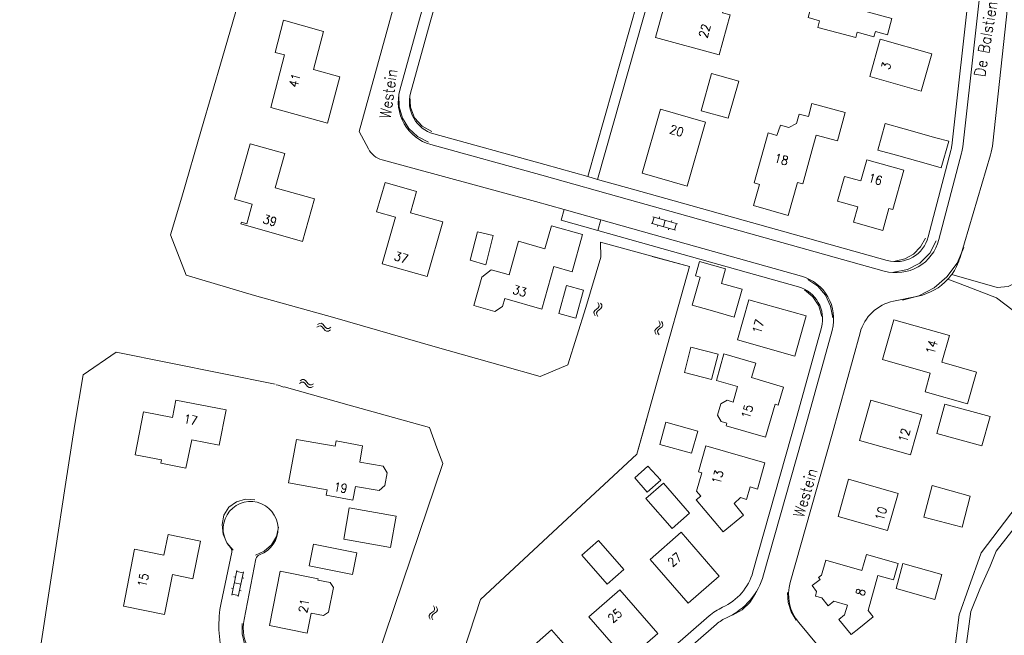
# Model space of a CAD drawing. Header units: metres. Extents: x 189705 to 199106, y 581686 to 588448.
# Tile 474 of 555: x 197600 to 197779, y 585745 to 585856. Entities that reach past the tile are written whole.
import ezdxf

# ---------------------------------------------------------------- set-up
doc = ezdxf.new("R2010")
doc.units = ezdxf.units.M
doc.layers.add('B-WA-OG-GBKN-G', color=7, linetype='Continuous', lineweight=18)
doc.styles.add('Style-STANDARD', font='STANDARD.shx')

msp = doc.modelspace()

# ---------------------------------------------------------------- linework, layer by layer
at = {"layer": 'B-WA-OG-GBKN-G'}
for p, q in [((197715.167, 585820.303), (197714.835, 585819.15)), ((197714.974, 585820.359), (197719.396, 585819.089)), ((197716.164, 585820.329), (197716.082, 585820.041)), ((197717.185, 585819.724), (197716.854, 585818.57)), ((197718.373, 585819.695), (197718.29, 585819.406)), ((197714.643, 585819.205), (197719.064, 585817.935)), ((197715.846, 585818.86), (197715.764, 585818.571)), ((197717.863, 585818.28), (197717.78, 585817.992)), ((197719.203, 585819.144), (197718.872, 585817.991)), ((197704.754, 585803.629), (197704.431, 585803.38)), ((197705.079, 585803.888), (197704.754, 585803.629)), ((197705.241, 585803.527), (197704.919, 585803.276)), ((197705.01, 585804.852), (197705.204, 585804.494)), ((197705.245, 585804.168), (197705.079, 585803.888)), ((197705.204, 585804.494), (197705.245, 585804.168)), ((197705.562, 585803.776), (197705.241, 585803.527)), ((197705.496, 585804.749), (197705.692, 585804.392)), ((197705.736, 585804.068), (197705.562, 585803.776)), ((197705.692, 585804.392), (197705.736, 585804.068)), ((197704.431, 585803.38), (197704.26, 585803.099)), ((197704.26, 585803.099), (197704.303, 585802.764)), ((197704.303, 585802.764), (197704.499, 585802.405)), ((197704.919, 585803.276), (197704.748, 585802.995)), ((197704.748, 585802.995), (197704.789, 585802.661)), ((197704.789, 585802.661), (197704.985, 585802.302)), ((197654.158, 585800.385), (197654.516, 585800.578)), ((197654.261, 585800.871), (197654.619, 585801.067)), ((197654.516, 585800.578), (197654.842, 585800.619)), ((197654.619, 585801.067), (197654.943, 585801.11)), ((197654.842, 585800.619), (197655.122, 585800.453)), ((197654.943, 585801.11), (197655.234, 585800.936)), ((197655.122, 585800.453), (197655.381, 585800.128)), ((197655.234, 585800.936), (197655.483, 585800.614)), ((197655.381, 585800.128), (197655.629, 585799.805)), ((197655.483, 585800.614), (197655.734, 585800.292)), ((197655.734, 585800.292), (197656.015, 585800.121)), ((197656.015, 585800.121), (197656.349, 585800.162)), ((197656.349, 585800.162), (197656.708, 585800.357)), ((197715.487, 585800.039), (197715.322, 585799.754)), ((197715.804, 585800.295), (197715.487, 585800.039)), ((197716.123, 585800.562), (197715.804, 585800.295)), ((197716.293, 585800.205), (197715.977, 585799.947)), ((197716.032, 585801.524), (197716.234, 585801.17)), ((197716.283, 585800.846), (197716.123, 585800.562)), ((197716.234, 585801.17), (197716.283, 585800.846)), ((197716.609, 585800.461), (197716.293, 585800.205)), ((197716.52, 585801.432), (197716.725, 585801.08)), ((197716.775, 585800.756), (197716.609, 585800.461)), ((197716.725, 585801.08), (197716.775, 585800.756)), ((197655.629, 585799.805), (197655.911, 585799.634)), ((197655.911, 585799.634), (197656.245, 585799.676)), ((197656.245, 585799.676), (197656.604, 585799.871)), ((197715.322, 585799.754), (197715.373, 585799.421)), ((197715.373, 585799.421), (197715.577, 585799.066)), ((197715.977, 585799.947), (197715.812, 585799.661)), ((197715.812, 585799.661), (197715.861, 585799.328)), ((197715.861, 585799.328), (197716.065, 585798.974)), ((197651.023, 585790.214), (197651.384, 585790.404)), ((197651.132, 585790.699), (197651.491, 585790.891)), ((197651.384, 585790.404), (197651.71, 585790.441)), ((197651.491, 585790.891), (197651.816, 585790.931)), ((197651.71, 585790.441), (197651.989, 585790.272)), ((197651.816, 585790.931), (197652.105, 585790.754)), ((197651.989, 585790.272), (197652.244, 585789.945)), ((197652.105, 585790.754), (197652.351, 585790.43)), ((197652.244, 585789.945), (197652.489, 585789.619)), ((197652.351, 585790.43), (197652.598, 585790.105)), ((197652.489, 585789.619), (197652.768, 585789.445)), ((197652.598, 585790.105), (197652.878, 585789.931)), ((197652.768, 585789.445), (197653.103, 585789.484)), ((197652.878, 585789.931), (197653.212, 585789.968)), ((197653.103, 585789.484), (197653.464, 585789.675)), ((197653.212, 585789.968), (197653.573, 585790.16)), ((197639.692, 585756.383), (197638.758, 585751.879)), ((197640.827, 585755.944), (197639.652, 585756.187)), ((197640.867, 585756.14), (197639.933, 585751.635)), ((197639.438, 585755.157), (197639.144, 585755.218)), ((197640.4, 585753.888), (197639.225, 585754.131)), ((197640.927, 585754.951), (197640.633, 585755.012)), ((197639.012, 585753.103), (197638.718, 585753.164)), ((197639.974, 585751.831), (197638.799, 585752.075)), ((197640.46, 585752.701), (197640.167, 585752.762)), ((197674.634, 585748.526), (197674.455, 585748.249)), ((197674.964, 585748.765), (197674.634, 585748.526)), ((197675.118, 585748.408), (197674.94, 585748.131)), ((197675.296, 585749.014), (197674.964, 585748.765)), ((197675.448, 585748.649), (197675.118, 585748.408)), ((197675.255, 585749.98), (197675.439, 585749.617)), ((197675.47, 585749.29), (197675.296, 585749.014)), ((197675.439, 585749.617), (197675.47, 585749.29)), ((197675.776, 585748.889), (197675.448, 585748.649)), ((197675.738, 585749.863), (197675.924, 585749.5)), ((197675.958, 585749.175), (197675.776, 585748.889)), ((197675.924, 585749.5), (197675.958, 585749.175)), ((197674.455, 585748.249), (197674.488, 585747.914)), ((197674.488, 585747.914), (197674.673, 585747.549)), ((197674.94, 585748.131), (197674.971, 585747.796)), ((197674.971, 585747.796), (197675.156, 585747.432))]:
    msp.add_line(p, q, dxfattribs=at)
at = {"layer": 'B-WA-OG-GBKN-G', "flags": 128}
for points in [[(197726.691, 585904.311), (197721.591, 585885.742), (197704.923, 585827.12), (197711.242, 585825.328), (197757.364, 585812.46)], [(197663.493, 585832.625), (197661.805, 585835.747), (197667.974, 585858.051), (197676.297, 585887.381), (197673.408, 585892.704), (197659.75, 585896.376), (197660.541, 585899.321)], [(197769.039, 585809.929), (197777.249, 585807.534), (197779.234, 585807.725), (197789.808, 585812.895), (197792.431, 585816.29), (197793.005, 585820.691), (197792.561, 585823.294), (197789.028, 585836.625), (197788.308, 585842.13), (197788.034, 585848.433), (197787.439, 585851.536), (197785.709, 585857.635), (197786.056, 585861.747), (197788.462, 585867.044), (197789.785, 585874.215), (197789.118, 585885.786), (197790.687, 585894.33)], [(197769.033, 585833.206), (197775.57, 585891.704)], [(197771.021, 585832.984), (197777.558, 585891.482)], [(197782.725, 585891.727), (197776.472, 585833.664)], [(197677.624, 585873.336), (197672.738, 585856.12), (197669.184, 585843.268)], [(197671.111, 585842.735), (197674.664, 585855.58), (197679.548, 585872.791)], [(197708.317, 585871.783), (197713.746, 585864.816), (197703.191, 585827.612)], [(197729.223, 585863.304), (197727.561, 585857.226), (197728.912, 585856.857), (197726.933, 585849.622), (197715.457, 585852.77), (197717.441, 585860.003), (197721.192, 585858.974), (197722.858, 585865.049), (197729.223, 585863.304)], [(197639.936, 585858.931), (197637.018, 585848.997), (197633.263, 585836.191), (197629.71, 585823.919), (197627.681, 585817.084), (197630.528, 585809.767), (197642.875, 585806.11), (197656.976, 585802.173), (197675.547, 585796.815), (197687.742, 585793.361), (197694.551, 585791.456), (197699.555, 585793.566), (197702.803, 585803.932), (197705.518, 585813.054), (197705.452, 585815.729)], [(197751.663, 585852.756), (197744.797, 585854.614), (197745.124, 585855.825), (197743.067, 585856.382), (197743.902, 585859.47), (197745.973, 585858.909), (197746.127, 585859.478), (197758.203, 585856.212), (197757.412, 585853.286), (197755.225, 585853.877), (197754.964, 585852.911), (197751.927, 585853.732), (197751.663, 585852.756)], [(197658.312, 585845.662), (197656.075, 585837.255), (197645.821, 585840.13), (197648.318, 585849.637), (197646.62, 585850.094), (197648.142, 585855.887), (197655.328, 585853.885), (197653.553, 585846.99), (197658.312, 585845.662)], [(197765.423, 585849.817), (197763.519, 585843.07), (197754.184, 585845.705), (197756.088, 585852.451), (197765.423, 585849.817)], [(197730.48, 585844.9), (197728.593, 585838.168), (197723.689, 585839.543), (197725.57, 585846.29), (197730.48, 585844.9)], [(197674.33, 585833.87), (197672.392, 585834.856), (197670.789, 585836.325), (197669.638, 585838.17), (197669.023, 585840.256), (197668.99, 585842.43)], [(197674.989, 585835.76), (197673.204, 585836.745), (197671.848, 585838.268), (197671.076, 585840.155), (197670.975, 585842.191)], [(197724.504, 585837.478), (197721.18, 585825.91), (197713.02, 585828.25), (197716.32, 585839.83), (197724.504, 585837.478)], [(197737.409, 585835.068), (197738.048, 585836.915), (197739.541, 585836.513), (197740.959, 585837.221), (197741.416, 585838.918), (197743.086, 585838.469), (197743.728, 585840.851), (197749.746, 585839.231), (197748.363, 585834.096), (197744.489, 585835.139), (197743.72, 585832.25)], [(197760.402, 585836.278), (197756.97, 585837.253), (197755.639, 585832.41), (197759.05, 585831.48)], [(197760.402, 585836.278), (197766.18, 585834.65)], [(197703.191, 585827.612), (197695.429, 585829.814), (197675.303, 585835.351)], [(197743.72, 585832.25), (197742.06, 585826.29), (197741.11, 585826.54), (197739.42, 585820.59), (197733.17, 585822.37), (197734.256, 585826.218), (197733.287, 585826.492), (197735.834, 585835.513), (197737.409, 585835.068)], [(197766.18, 585834.65), (197768.475, 585834.003), (197767.127, 585829.216), (197764.83, 585829.86)], [(197653.73, 585823.58), (197651.58, 585815.85), (197640.4, 585819.06), (197640.49, 585819.37), (197641.46, 585819.09), (197642.46, 585822.63), (197639.27, 585823.53), (197642.08, 585833.55), (197648.34, 585831.77), (197646.59, 585825.6), (197653.73, 585823.58)], [(197674.772, 585833.422), (197694.891, 585827.887), (197710.7, 585823.402), (197756.827, 585810.533)], [(197764.781, 585816.719), (197768.875, 585832.353)], [(197698.907, 585821.645), (197693.739, 585823.094), (197665.959, 585830.668)], [(197752.578, 585826.845), (197753.64, 585830.65), (197760.36, 585828.76), (197758.38, 585821.66), (197757.66, 585821.84), (197756.55, 585817.89), (197751.28, 585819.36), (197752.05, 585822.146)], [(197764.83, 585829.86), (197759.05, 585831.48)], [(197766.716, 585816.212), (197770.81, 585831.846)], [(197776.045, 585831.535), (197770.531, 585812.956)], [(197703.191, 585827.612), (197704.923, 585827.12)], [(197752.05, 585822.146), (197748.368, 585823.163), (197749.613, 585827.665), (197752.578, 585826.845)], [(197676.926, 585819.417), (197674.112, 585809.519), (197665.955, 585811.842), (197668.381, 585820.29), (197664.973, 585821.25), (197666.488, 585826.527), (197672.199, 585824.911), (197671.112, 585821.051), (197676.926, 585819.417)], [(197704.972, 585817.869), (197698.367, 585819.72), (197698.907, 585821.645)], [(197705.512, 585819.794), (197698.907, 585821.645)], [(197705.512, 585819.794), (197704.972, 585817.869)], [(197741.818, 585809.623), (197720.998, 585815.455), (197705.512, 585819.794)], [(197688.35, 585810.02), (197688.93, 585809.86), (197690.63, 585815.92), (197695.42, 585814.56), (197696.6, 585818.73), (197702.25, 585817.14), (197700.38, 585810.42), (197697.01, 585811.35), (197694.87, 585803.66), (197688.171, 585805.564)], [(197704.972, 585817.869), (197720.458, 585813.529), (197741.278, 585807.697)], [(197681.902, 585812.483), (197683.226, 585817.647), (197686.062, 585816.963), (197684.738, 585811.654), (197681.902, 585812.483)], [(197766.21, 585816), (197765.04, 585813.763), (197763.26, 585811.973), (197761.03, 585810.79), (197758.55, 585810.32)], [(197764.264, 585816.468), (197763.393, 585814.89), (197762.121, 585813.613), (197760.546, 585812.737), (197758.791, 585812.329)], [(197671.19, 585758.76), (197664.86, 585740), (197666.74, 585736.49), (197675.04, 585733.72), (197678.63, 585735.48), (197680.76, 585741.89), (197683.75, 585751.12), (197698.61, 585764.93), (197712.04, 585777.39), (197716.07, 585791.82), (197721.57, 585811.34), (197705.452, 585815.729)], [(197771.24, 585814.77), (197770.006, 585811.946), (197768.171, 585809.47), (197765.826, 585807.469), (197763.093, 585806.045), (197760.11, 585805.27)], [(197714.81, 585813.14), (197721.57, 585811.34)], [(197688.171, 585805.564), (197687.771, 585804.11), (197686.338, 585803.237), (197682.574, 585804.273), (197683.996, 585809.441), (197685.68, 585810.755), (197688.35, 585810.02)], [(197725.34, 585803.45), (197722.069, 585804.37), (197723.49, 585809.422), (197722.67, 585809.652), (197723.404, 585812.263), (197728.113, 585810.939), (197727.361, 585808.263)], [(197743.02, 585809.03), (197744.787, 585807.79), (197746.181, 585806.141), (197747.109, 585804.191), (197747.51, 585802.07)], [(197759.671, 585723.839), (197763.085, 585727.092), (197766.699, 585730.963), (197769.415, 585737.281), (197769.599, 585742.164), (197770.401, 585748.345), (197772.117, 585753.294), (197774.384, 585759.588), (197781.835, 585769.402), (197783.215, 585773.123), (197783.086, 585779.779), (197783.781, 585784.334), (197787.681, 585792.507), (197787.842, 585795.141), (197784.881, 585799.809), (197777.107, 585805.71), (197771.816, 585807.727), (197768.334, 585809.063)], [(197700.993, 585802.001), (197697.92, 585802.868), (197699.345, 585807.916), (197702.417, 585807.049), (197700.993, 585802.001)], [(197727.361, 585808.263), (197731.1, 585807.26), (197729.64, 585802.2), (197725.34, 585803.45)], [(197742.388, 585807.13), (197743.888, 585805.862), (197744.959, 585804.215), (197745.51, 585802.33)], [(197742.71, 585802.42), (197740.64, 585795.16), (197730.28, 585798.11), (197732.33, 585805.35), (197742.71, 585802.42)], [(197758.519, 585805.084), (197762.978, 585806.01)], [(197771.896, 585786.542), (197764.2, 585788.708), (197765.135, 585792.059), (197756.491, 585794.522), (197758.539, 585801.737)], [(197771.896, 585786.542), (197773.515, 585792.255), (197767.264, 585794.027), (197768.638, 585798.874), (197758.539, 585801.737)], [(197745.445, 585800.328), (197741.013, 585784.22), (197733.065, 585756.095)], [(197734.989, 585755.551), (197742.94, 585783.682), (197747.373, 585799.798)], [(197739.809, 585754.219), (197747.387, 585781.034), (197752.433, 585799.373)], [(197725.587, 585790.896), (197720.657, 585792.16), (197721.836, 585796.759), (197726.767, 585795.495), (197725.587, 585790.896)], [(197611.86, 585791.74), (197617.87, 585795.83), (197646.628, 585790.048)], [(197729.46, 585786.842), (197730.27, 585789.64), (197726.47, 585790.73), (197727.8, 585795.57)], [(197727.8, 585795.57), (197733.575, 585793.863)], [(197733.575, 585793.863), (197732.805, 585791.259), (197738.59, 585789.55), (197737.65, 585786.29), (197737.08, 585786.456), (197735.34, 585780.47), (197728.21, 585782.53), (197728.358, 585783.024)], [(197600.386, 585700.003), (197601.195, 585709.81), (197602.005, 585719.237), (197602.865, 585729.298), (197603.776, 585740.071), (197605.5, 585751.098), (197606.869, 585760.118), (197608.643, 585771.551), (197610.392, 585782.807), (197611.86, 585791.74)], [(197646.812, 585789.925), (197647.13, 585789.86), (197648.206, 585789.558)], [(197648.217, 585789.597), (197660, 585786.25), (197674.51, 585782.22), (197675.86, 585778.57), (197676.96, 585775.74), (197671.19, 585758.76)], [(197637.775, 585785.416), (197636.501, 585779.032), (197631.506, 585780.009), (197630.461, 585774.895), (197625.927, 585775.782), (197626.043, 585776.37), (197621.265, 585777.306), (197622.811, 585785.063), (197628.011, 585784.044), (197628.633, 585787.172), (197637.775, 585785.416)], [(197728.358, 585783.024), (197727.288, 585783.335), (197726.675, 585784.48), (197727.268, 585786.523), (197728.397, 585787.151), (197729.46, 585786.842)], [(197763.62, 585784.52), (197761.56, 585777.27), (197752.32, 585779.88), (197754.42, 585787.2), (197763.62, 585784.52)], [(197775.96, 585784.2), (197774.5, 585778.92), (197766.32, 585781.17), (197767.77, 585786.46), (197775.96, 585784.2)], [(197712.053, 585777.436), (197713.839, 585783.802)], [(197721.928, 585777.56), (197716.187, 585779.183), (197717.322, 585783.195), (197723.062, 585781.572), (197721.928, 585777.56)], [(197661.906, 585775.943), (197662.442, 585778.94), (197657.62, 585779.811), (197657.443, 585778.828), (197650.466, 585780.083), (197649.053, 585772.221), (197656.04, 585770.965), (197655.863, 585769.982), (197660.682, 585769.096), (197661.127, 585771.587)], [(197735.22, 585775.85), (197733.89, 585771.07), (197732.55, 585771.47), (197731.92, 585769.23), (197730.81, 585769.54), (197729.64, 585768.51), (197731.37, 585766.39), (197727.68, 585763.33), (197722.8, 585769.14), (197723.602, 585769.799), (197722.864, 585770.698), (197723.79, 585774.04), (197723.21, 585774.2), (197724.54, 585778.9), (197735.22, 585775.85)], [(197661.906, 585775.943), (197666.161, 585775.228), (197666.868, 585774.023), (197666.481, 585771.722), (197665.452, 585770.86), (197661.127, 585771.587)], [(197713.939, 585770.543), (197711.663, 585773.155), (197714.053, 585775.237), (197716.383, 585772.675), (197713.939, 585770.543)], [(197721.58, 585766.713), (197718.42, 585763.97), (197713.7, 585769.39), (197716.86, 585772.15), (197721.58, 585766.713)], [(197759.321, 585770.318), (197757.4, 585763.6), (197748.46, 585766.16), (197750.36, 585772.88), (197759.321, 585770.318)], [(197770.919, 585764.211), (197764.006, 585766.03), (197765.514, 585771.763), (197772.395, 585769.819), (197770.919, 585764.211)], [(197637.32, 585766.39), (197638.255, 585767.81), (197639.628, 585768.813), (197641.266, 585769.272), (197642.96, 585769.13)], [(197639.03, 585760.05), (197637.889, 585761.362), (197637.189, 585762.954), (197636.993, 585764.682), (197637.32, 585766.39)], [(197667.491, 585760.528), (197659.026, 585762.019), (197660.028, 585767.708), (197668.493, 585766.217), (197667.491, 585760.528)], [(197781.678, 585765.686), (197777.087, 585759.885), (197775.998, 585757.153), (197774.141, 585752.978), (197772.487, 585748.95), (197770.586, 585735.11), (197769.499, 585731.734), (197766.219, 585727.457), (197763.444, 585724.51), (197760.371, 585722.004)], [(197633.103, 585761.681), (197631.713, 585754.871), (197628.039, 585755.622), (197626.588, 585748.416), (197619.142, 585749.937), (197621.174, 585760.238), (197626.494, 585759.152), (197627.254, 585762.875), (197633.103, 585761.681)], [(197647.21, 585764.19), (197646.837, 585762.487), (197645.952, 585760.986), (197644.643, 585759.835), (197643.04, 585759.15)], [(197726.95, 585755.35), (197721.32, 585750.43), (197714.45, 585758.37), (197720.08, 585763.28), (197726.95, 585755.35)], [(197661.41, 585759.53), (197660.622, 585755.614), (197652.79, 585757.19), (197653.57, 585761.11), (197661.41, 585759.53)], [(197709.694, 585756.531), (197706.7, 585753.9), (197702.09, 585759.15), (197705.09, 585761.77), (197709.694, 585756.531)], [(197636.841, 585750.49), (197638.746, 585759.667)], [(197753.898, 585749.143), (197755.661, 585755.472), (197758.522, 585754.675), (197759.351, 585757.651), (197753.582, 585759.258), (197752.779, 585756.378), (197746.223, 585758.205), (197745.443, 585755.516), (197744.926, 585755.12), (197745.22, 585754.736), (197743.771, 585753.627), (197744.587, 585752.562), (197744.356, 585751.745), (197745.511, 585751.418), (197746.662, 585749.98), (197747.724, 585750.791), (197750.197, 585750.091)], [(197643.141, 585758.458), (197640.99, 585747.514)], [(197765.986, 585751.146), (197758.949, 585753.086), (197760.199, 585757.622), (197767.224, 585755.636), (197765.986, 585751.146)], [(197653.147, 585748.66), (197652.422, 585745.052), (197645.56, 585746.43), (197647.52, 585756.23), (197654.39, 585754.85), (197654.347, 585754.634)], [(197654.347, 585754.634), (197656.572, 585754.187), (197657.15, 585753.306), (197656.246, 585748.803), (197655.373, 585748.214), (197653.147, 585748.66)], [(197715.87, 585744.99), (197710.26, 585740.08), (197703.36, 585747.99), (197708.989, 585752.892), (197715.87, 585744.99)], [(197733.55, 585752.21), (197732.508, 585750.564), (197731.092, 585749.227), (197729.39, 585748.28)], [(197740.89, 585747.37), (197739.99, 585748.907), (197739.455, 585750.605), (197739.31, 585752.38)], [(197750.197, 585750.091), (197749.654, 585748.355), (197748.623, 585747.53), (197750.816, 585744.79), (197752.207, 585745.902), (197754.798, 585747.976), (197753.898, 585749.143)], [(197641.92, 585741.41), (197641.083, 585743.082), (197640.649, 585744.9), (197640.64, 585746.77)], [(197725.127, 585748.134), (197700.008, 585726.203)], [(197701.323, 585724.696), (197726.442, 585746.627)], [(197748.658, 585738.143), (197741.355, 585746.93)], [(197690.25, 585731.61), (197693.03, 585728.38), (197696.42, 585731.34), (197696.62, 585731.14), (197699.03, 585733.24), (197699.49, 585732.72), (197701.95, 585734.83), (197698.914, 585738.304), (197701.25, 585740.345), (197696.64, 585745.62), (197691.89, 585741.46), (197693.866, 585739.209), (197691.478, 585737.113)]]:
    msp.add_lwpolyline(points, dxfattribs=at)
at = {"layer": 'B-WA-OG-GBKN-G'}
for centre, radius, start, end in [((197676.895, 585841.136), 8.001, 164.54334, 254.60996), ((197676.893, 585841.136), 5.999, 164.54046, 254.6279), ((197667.012, 585834.527), 4, 208.39129, 254.73818), ((197763.248, 585833.836), 5.819, 345.23154, 353.78069), ((197763.043, 585833.875), 8.028, 345.36199, 353.62981), ((197764.59, 585834.94), 11.95, 343.4464, 353.87164), ((197758.977, 585818.238), 7.999, 254.40605, 345.32925), ((197758.977, 585818.239), 5.999, 254.40242, 345.3283), ((197760.969, 585815.788), 9.973, 324.02051, 343.50237), ((197739.661, 585801.92), 7.999, 344.61299, 74.35416), ((197760.948, 585815.795), 9.994, 281.71828, 317.6493), ((197760.756, 585815.952), 10.241, 317.72607, 323.9767), ((197739.661, 585801.92), 5.999, 344.60974, 74.36458), ((197760.146, 585797.252), 7.999, 101.73435, 164.62427), ((197642.165, 585763.899), 4.964, 289.15511, 222.49219), ((197637.764, 585759.87), 1.003, 348.29976, 42.36486), ((197644.126, 585758.262), 1.004, 109.30149, 168.75961), ((197723.44, 585758.816), 10.002, 294.40579, 344.21161), ((197723.443, 585758.812), 11.998, 294.39803, 344.22724), ((197747.512, 585752.044), 8.004, 164.23431, 219.71568), ((197656.422, 585746.427), 19.999, 168.27722, 196.18004), ((197731.708, 585740.594), 10.008, 114.406, 131.11653), ((197648.838, 585745.971), 7.999, 168.87656, 253.31604), ((197731.691, 585740.618), 7.979, 114.36939, 131.13952)]:
    msp.add_arc(centre, radius, start, end, dxfattribs=at)

# ---------------------------------------------------------------- texts
at = {"layer": 'B-WA-OG-GBKN-G', "style": 'Style-STANDARD'}
for s, height, rotation, p in [('De Balstien', 2, 80.55653, (197775.024, 585845.534)), ('22', 1.6, 74.69968, (197724.763, 585852.552)), ('3', 1.6, 74.28275, (197757.754, 585846.833)), ('Westein', 2, 81.89421, (197667.444, 585837.977)), ('41', 1.6, 75.28269, (197650.609, 585843.604)), ('20', 1.6, 343.97589, (197717.845, 585835.489)), ('18', 1.6, 344.21205, (197736.798, 585830.308)), ('16', 1.6, 344.28275, (197753.789, 585826.711)), ('39', 1.6, 343.97589, (197644.237, 585819.259)), ('37', 1.6, 344.15692, (197667.987, 585812.56)), ('33', 1.6, 344.15692, (197689.443, 585806.501)), ('17', 1.6, 74.21205, (197734.453, 585799.083)), ('14', 1.6, 74.15692, (197765.82, 585795.35)), ('15', 1.6, 73.8658, (197732.448, 585783.69)), ('17', 1.6, 349.16209, (197629.955, 585783.098)), ('12', 1.6, 74.15692, (197760.871, 585779.418)), ('Westein', 2, 73.7398, (197742.214, 585765.796)), ('13', 1.6, 74.21205, (197727.106, 585771.845)), ('19', 1.6, 349.56698, (197657.08, 585770.795)), ('10', 1.6, 74.03098, (197756.667, 585765.239)), ('27', 1.6, 41.06736, (197718.481, 585756.911)), ('15', 1.6, 77.40905, (197623.231, 585753.234)), ('8', 1.6, 74.39307, (197753.147, 585751.633)), ('21', 1.6, 78.63386, (197652.345, 585748.588)), ('25', 1.6, 41.06736, (197707.669, 585746.771))]:
    msp.add_text(s, height=height, rotation=rotation, dxfattribs=at).set_placement(p)

doc.saveas('drawing.dxf')
